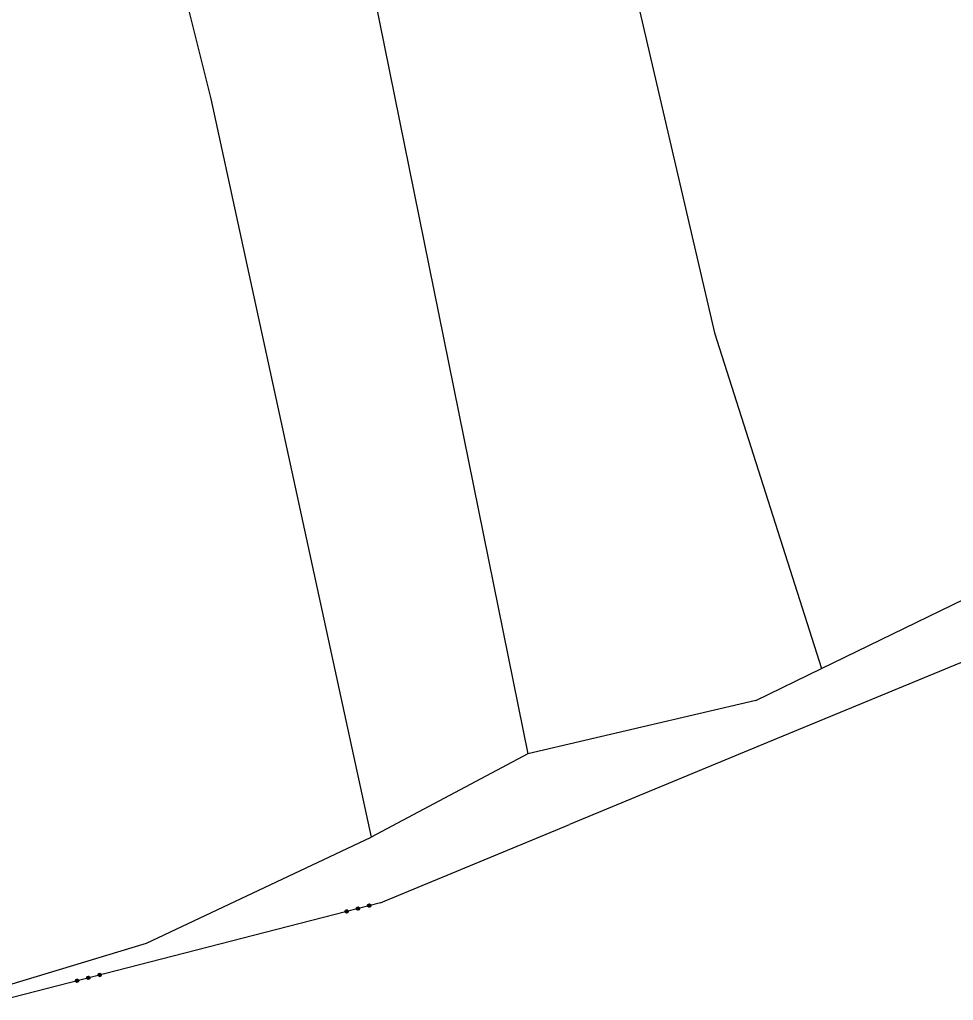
# Model space of a CAD drawing. Extents: x -757994 to -755874, y -1047691 to -1046119.
# Drawn here: x -756177.7 to -756077, y -1047106 to -1047000.3 of the extents above; entities that cross this region are included whole.
import ezdxf

# ---------------------------------------------------------------- set-up
doc = ezdxf.new("R2010")
doc.units = 0
doc.layers.add('katastrální mapa', color=7, linetype='Continuous')

msp = doc.modelspace()

# ---------------------------------------------------------------- linework, layer by layer
at = {"layer": 'katastrální mapa'}
for p, q in [((-756132.75, -1046904.87), (-756102.8, -1047034.06)), ((-756172.02, -1046948.87), (-756157.09, -1047008.81)), ((-756140.95, -1046990.38), (-756122.93, -1047079.43)), ((-756157.09, -1047008.81), (-756139.79, -1047088.4)), ((-756102.8, -1047034.06), (-756091.26, -1047070.22)), ((-756091.26, -1047070.22), (-756070.56, -1047060.16)), ((-756068.57, -1047066.41), (-756097.08, -1047078.21)), ((-756098.34, -1047073.66), (-756091.26, -1047070.22)), ((-756098.34, -1047073.66), (-756122.93, -1047079.43)), ((-756097.08, -1047078.21), (-756118.41, -1047087.03)), ((-756122.93, -1047079.43), (-756139.79, -1047088.4)), ((-756138.3, -1047095.26), (-756118.41, -1047087.03)), ((-756164.01, -1047099.84), (-756139.79, -1047088.4)), ((-756138.8, -1047095.47), (-756179.72, -1047105.99)), ((-756138.8, -1047095.47), (-756138.3, -1047095.26)), ((-756180.08, -1047104.67), (-756164.01, -1047099.84))]:
    msp.add_line(p, q, dxfattribs=at)
for points in [[(-756140.03, -1047095.95), (-756140.15, -1047095.88), (-756140.18, -1047095.75), (-756140.11, -1047095.64), (-756139.98, -1047095.6), (-756139.87, -1047095.67), (-756139.83, -1047095.8), (-756139.9, -1047095.92), (-756140.03, -1047095.95), (-756140.04, -1047095.93), (-756139.93, -1047095.9), (-756139.9, -1047095.86), (-756140.09, -1047095.91), (-756140.13, -1047095.87), (-756139.87, -1047095.81), (-756139.88, -1047095.77), (-756140.14, -1047095.83), (-756140.15, -1047095.8), (-756139.89, -1047095.73), (-756139.9, -1047095.69), (-756140.16, -1047095.76), (-756140.15, -1047095.71), (-756139.94, -1047095.66), (-756139.98, -1047095.63), (-756140.12, -1047095.66)], [(-756142.46, -1047096.58), (-756142.58, -1047096.51), (-756142.61, -1047096.38), (-756142.55, -1047096.26), (-756142.41, -1047096.23), (-756142.3, -1047096.3), (-756142.27, -1047096.43), (-756142.33, -1047096.54), (-756142.46, -1047096.58), (-756142.45, -1047096.55), (-756142.33, -1047096.52), (-756142.32, -1047096.48), (-756142.5, -1047096.52), (-756142.55, -1047096.5), (-756142.3, -1047096.43), (-756142.31, -1047096.39), (-756142.56, -1047096.46), (-756142.57, -1047096.42), (-756142.32, -1047096.35), (-756142.32, -1047096.31), (-756142.57, -1047096.38), (-756142.56, -1047096.33), (-756142.36, -1047096.28), (-756142.4, -1047096.25), (-756142.52, -1047096.28)], [(-756141.25, -1047096.26), (-756141.36, -1047096.2), (-756141.4, -1047096.07), (-756141.33, -1047095.95), (-756141.2, -1047095.92), (-756141.08, -1047095.98), (-756141.05, -1047096.12), (-756141.12, -1047096.23), (-756141.25, -1047096.26), (-756141.25, -1047096.24), (-756141.13, -1047096.21), (-756141.1, -1047096.17), (-756141.3, -1047096.22), (-756141.35, -1047096.19), (-756141.08, -1047096.12), (-756141.09, -1047096.08), (-756141.36, -1047096.15), (-756141.37, -1047096.11), (-756141.1, -1047096.04), (-756141.11, -1047096), (-756141.38, -1047096.07), (-756141.35, -1047096.02), (-756141.15, -1047095.97), (-756141.2, -1047095.94), (-756141.32, -1047095.97)], [(-756169.09, -1047103.42), (-756169.2, -1047103.35), (-756169.24, -1047103.22), (-756169.17, -1047103.11), (-756169.04, -1047103.07), (-756168.92, -1047103.14), (-756168.89, -1047103.27), (-756168.96, -1047103.39), (-756169.09, -1047103.42), (-756169.1, -1047103.4), (-756168.98, -1047103.37), (-756168.95, -1047103.33), (-756169.15, -1047103.38), (-756169.19, -1047103.34), (-756168.92, -1047103.28), (-756168.93, -1047103.24), (-756169.19, -1047103.3), (-756169.21, -1047103.27), (-756168.95, -1047103.2), (-756168.96, -1047103.16), (-756169.22, -1047103.23), (-756169.2, -1047103.18), (-756168.99, -1047103.13), (-756169.04, -1047103.1), (-756169.17, -1047103.13)], [(-756171.52, -1047104.05), (-756171.64, -1047103.98), (-756171.67, -1047103.85), (-756171.6, -1047103.73), (-756171.47, -1047103.7), (-756171.35, -1047103.77), (-756171.32, -1047103.9), (-756171.39, -1047104.01), (-756171.52, -1047104.05), (-756171.51, -1047104.02), (-756171.39, -1047103.99), (-756171.37, -1047103.95), (-756171.55, -1047103.99), (-756171.6, -1047103.96), (-756171.35, -1047103.9), (-756171.36, -1047103.86), (-756171.61, -1047103.93), (-756171.62, -1047103.89), (-756171.37, -1047103.82), (-756171.38, -1047103.78), (-756171.63, -1047103.85), (-756171.62, -1047103.8), (-756171.42, -1047103.75), (-756171.45, -1047103.72), (-756171.57, -1047103.75)], [(-756170.3, -1047103.73), (-756170.42, -1047103.67), (-756170.45, -1047103.54), (-756170.39, -1047103.42), (-756170.25, -1047103.39), (-756170.14, -1047103.45), (-756170.11, -1047103.59), (-756170.17, -1047103.7), (-756170.3, -1047103.73), (-756170.3, -1047103.71), (-756170.19, -1047103.68), (-756170.16, -1047103.64), (-756170.35, -1047103.69), (-756170.4, -1047103.66), (-756170.13, -1047103.59), (-756170.14, -1047103.55), (-756170.41, -1047103.62), (-756170.42, -1047103.58), (-756170.15, -1047103.51), (-756170.16, -1047103.47), (-756170.43, -1047103.54), (-756170.4, -1047103.49), (-756170.21, -1047103.44), (-756170.26, -1047103.41), (-756170.37, -1047103.44)]]:
    msp.add_lwpolyline(points, dxfattribs=at)

doc.saveas('drawing.dxf')
